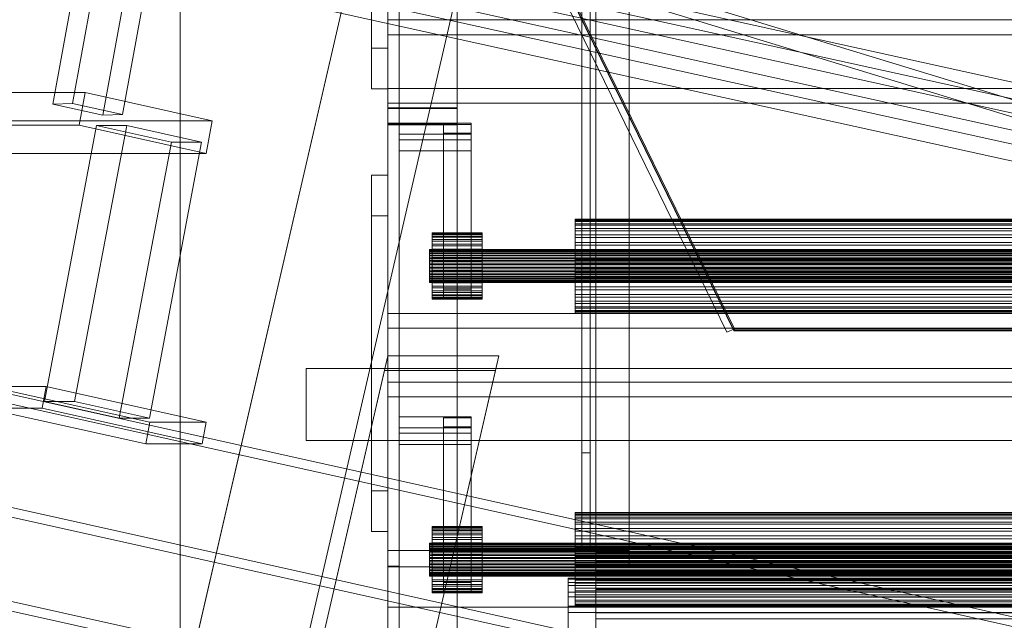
# Model space of a CAD drawing. Header units: millimetres. Extents: x -4738 to 65662, y -68080 to 6847.
# Tile 970 of 1056: x 27092 to 27447, y 435 to 652. Entities that reach past the tile are written whole.
import ezdxf

# ---------------------------------------------------------------- set-up
doc = ezdxf.new("R2010")
doc.units = ezdxf.units.MM
for name, color, linetype, lineweight in [('COTAS_P', 1, 'Continuous', 0), ('lateral_bajante_movil', 7, 'Continuous', 0), ('lateral_C09', 7, 'Continuous', 0), ('lateral_C10', 7, 'Continuous', 0)]:
    doc.layers.add(name, color=color, linetype=linetype, lineweight=lineweight)
doc.dimstyles.new('R19_100', dxfattribs={"dimtxt": 250, "dimasz": 150, "dimexe": 150, "dimexo": 80, "dimgap": 100, "dimtad": 1, "dimtih": 1, "dimtoh": 1, "dimdsep": 46, "dimcen": 0.09, "dimadec": 0, "dimazin": 0, "dimtfac": 1, "dimtdec": 4, "dimtofl": 0, "dimtmove": 0, "dimatfit": 3, "dimfxl": 1, "dimtolj": 1, "dimtzin": 0, "dimarcsym": 0})

# ---------------------------------------------------------------- blocks, each defined once
blk = doc.blocks.new('DIM_R31_9')
at = {"layer": 'COTAS_P'}
for p, q in [((26750.07, 1241), (27150.07, 1241)), ((27150.07, 1241), (27105.07, 1091)), ((27150.07, 0), (27150.07, 1241)), ((27150.07, 1241), (27195.07, 1091)), ((27150.07, 0), (27105.07, 150)), ((27150.07, 0), (27195.07, 150)), ((26750.07, 0), (27150.07, 0))]:
    blk.add_line(p, q, dxfattribs=at)
blk.add_text('1241 P', height=250, rotation=90, dxfattribs=at).set_placement((27050.07, 620.5))
blk = doc.blocks.new('DIM_R31_31')
at = {"layer": 'COTAS_P'}
for p, q in [((26795.07, 1320), (27495.07, 1320)), ((27495.07, 1320), (27450.07, 1170)), ((27495.07, 0), (27495.07, 1320)), ((27495.07, 1320), (27540.07, 1170)), ((27495.07, 0), (27450.07, 150)), ((27495.07, 0), (27540.07, 150)), ((26795.07, 0), (27495.07, 0))]:
    blk.add_line(p, q, dxfattribs=at)
blk.add_text('1320 P', height=250, rotation=90, dxfattribs=at).set_placement((27395.07, 660))

msp = doc.modelspace()

# ---------------------------------------------------------------- linework, layer by layer
at = {"layer": 'lateral_bajante_movil'}
for p, q in [((27347.371, 538.685), (27075.796, 1095.325)), ((27078.226, 1095.909), (27349.801, 539.269)), ((27349.862, 539.435), (27078.287, 1096.076)), ((27078.492, 1096.641), (27350.067, 540)), ((27347.371, 538.685), (27350.067, 540)), ((27350.067, 540), (27349.801, 539.269)), ((27349.801, 539.269), (27649.801, 539.269)), ((27350.067, 540), (27349.862, 539.435)), ((27649.862, 539.435), (27349.862, 539.435)), ((27350.067, 540), (27650.067, 540))]:
    msp.add_line(p, q, dxfattribs=at)
at = {"layer": 'lateral_C09'}
for p, q in [((27295.067, 495.21), (27295.067, 1049.221)), ((27298.067, 1049.221), (27298.067, 495.21)), ((27300.067, 452.527), (27300.067, 1022.527)), ((27300.067, 1019.554), (27300.067, 449.554)), ((27295.067, 1014.533), (27295.067, 460.522)), ((27298.067, 460.522), (27298.067, 1014.533)), ((27300.067, 458.881), (27300.067, 1010.228)), ((27300.067, 1007.254), (27300.067, 455.907)), ((27229.067, 459.905), (27229.067, 1003.257)), ((27312.067, 1003.257), (27312.067, 459.905)), ((27229.067, 997.311), (27229.067, 453.958)), ((27312.067, 453.958), (27312.067, 997.311)), ((27225.067, 376.798), (27225.067, 965.451)), ((27250.067, 965.451), (27250.067, 376.798)), ((27225.067, 959.505), (27225.067, 370.852)), ((27250.067, 370.852), (27250.067, 959.505)), ((27225.067, 367.879), (27225.067, 956.532)), ((27229.067, 956.532), (27229.067, 367.879)), ((27300.067, 350.446), (27300.067, 920.446)), ((27300.067, 917.473), (27300.067, 347.473)), ((27225.067, 277.69), (27225.067, 866.343)), ((27250.067, 866.343), (27250.067, 277.69)), ((27225.067, 860.396), (27225.067, 271.743)), ((27229.067, 271.743), (27229.067, 860.396)), ((27250.067, 271.743), (27250.067, 860.396)), ((27225.067, 779.669), (27225.067, 614.158)), ((27225.067, 619.787), (27225.067, 779.403)), ((27225.067, 613.892), (27225.067, 779.403)), ((27229.067, 614.158), (27229.067, 779.669)), ((27229.067, 779.403), (27229.067, 619.787)), ((27229.067, 613.892), (27229.067, 779.403)), ((27250.067, 779.403), (27250.067, 619.787)), ((27225.067, 773.774), (27225.067, 614.158)), ((27225.067, 773.457), (27225.067, 613.84)), ((27229.067, 614.158), (27229.067, 773.774)), ((27250.067, 613.84), (27250.067, 773.457)), ((27219.067, 641.308), (27219.067, 755.283)), ((27225.067, 641.308), (27225.067, 755.283)), ((27219.067, 740.627), (27219.067, 626.652)), ((27225.067, 626.652), (27225.067, 740.627)), ((27225.067, 727.185), (27059.954, 12)), ((27099.954, 12), (27265.067, 727.185)), ((27059.954, 12), (27223.826, 721.808)), ((27099.954, 12), (27263.826, 721.808)), ((27225.067, 646.141), (27225.067, 651.47)), ((27225.067, 651.47), (27775.067, 651.47)), ((27225.067, 626.693), (27225.067, 651.47)), ((27775.067, 646.141), (27225.067, 646.141)), ((27225.067, 646.141), (27225.067, 621.364)), ((27225.067, 641.308), (27219.067, 641.308)), ((27219.067, 641.308), (27219.067, 626.652)), ((27225.067, 626.652), (27225.067, 641.308)), ((27219.067, 626.652), (27225.067, 626.652)), ((27775.067, 626.693), (27225.067, 626.693)), ((27225.067, 626.693), (27225.067, 621.364)), ((27225.067, 621.364), (27775.067, 621.364)), ((27229.067, 619.787), (27225.067, 619.787)), ((27225.067, 619.787), (27225.067, 454.276)), ((27250.067, 619.787), (27225.067, 619.787)), ((27225.067, 619.787), (27225.067, 613.84)), ((27225.067, 459.905), (27225.067, 619.521)), ((27225.067, 619.521), (27229.067, 619.521)), ((27225.067, 454.009), (27225.067, 619.521)), ((27225.067, 619.521), (27250.067, 619.521)), ((27225.067, 613.574), (27225.067, 619.521)), ((27229.067, 454.276), (27229.067, 619.787)), ((27229.067, 619.521), (27229.067, 459.905)), ((27229.067, 454.009), (27229.067, 619.521)), ((27250.067, 613.84), (27250.067, 619.787)), ((27250.067, 619.521), (27250.067, 459.905)), ((27250.067, 613.574), (27250.067, 619.521)), ((27225.067, 614.158), (27229.067, 614.158)), ((27229.067, 613.892), (27225.067, 613.892)), ((27225.067, 613.892), (27225.067, 454.276)), ((27225.067, 613.84), (27250.067, 613.84)), ((27250.067, 613.574), (27225.067, 613.574)), ((27225.067, 613.574), (27225.067, 453.958)), ((27229.067, 610.177), (27229.067, 614.174)), ((27229.067, 614.174), (27255.067, 614.174)), ((27229.067, 608.227), (27229.067, 614.174)), ((27229.067, 454.276), (27229.067, 613.892)), ((27245.067, 610.577), (27245.067, 613.774)), ((27245.067, 613.774), (27255.067, 613.774)), ((27245.067, 554.309), (27245.067, 613.774)), ((27250.067, 453.958), (27250.067, 613.574)), ((27255.067, 614.174), (27255.067, 610.177)), ((27255.067, 608.227), (27255.067, 614.174)), ((27255.067, 613.774), (27255.067, 610.577)), ((27255.067, 554.309), (27255.067, 613.774)), ((27255.067, 610.177), (27229.067, 610.177)), ((27229.067, 610.177), (27229.067, 604.23)), ((27255.067, 608.227), (27229.067, 608.227)), ((27229.067, 608.227), (27229.067, 604.23)), ((27255.067, 610.577), (27245.067, 610.577)), ((27245.067, 610.577), (27245.067, 551.111)), ((27255.067, 551.111), (27255.067, 610.577)), ((27255.067, 604.23), (27255.067, 610.177)), ((27255.067, 604.23), (27255.067, 608.227)), ((27229.067, 604.23), (27255.067, 604.23)), ((27219.067, 580.744), (27219.067, 595.4)), ((27219.067, 595.4), (27225.067, 595.4)), ((27219.067, 481.426), (27219.067, 595.4)), ((27225.067, 595.4), (27225.067, 580.744)), ((27225.067, 481.426), (27225.067, 595.4)), ((27225.067, 580.744), (27219.067, 580.744)), ((27219.067, 580.744), (27219.067, 466.77)), ((27225.067, 466.77), (27225.067, 580.744)), ((27292.567, 579.47), (27292.567, 579.588)), ((27292.567, 579.588), (27292.567, 579.054)), ((27292.567, 579.588), (27707.567, 579.588)), ((27292.567, 578.704), (27292.567, 579.47)), ((27292.567, 579.47), (27707.567, 579.47)), ((27292.567, 579.054), (27292.567, 577.888)), ((27292.567, 579.054), (27707.567, 579.054)), ((27292.567, 577.32), (27292.567, 578.704)), ((27292.567, 578.704), (27707.567, 578.704)), ((27292.567, 577.888), (27292.567, 576.136)), ((27292.567, 577.888), (27707.567, 577.888)), ((27292.567, 575.372), (27292.567, 577.32)), ((27292.567, 577.32), (27707.567, 577.32)), ((27292.567, 576.136), (27292.567, 573.865)), ((27292.567, 576.136), (27707.567, 576.136)), ((27241.067, 574.514), (27241.067, 574.598)), ((27241.067, 574.598), (27241.067, 574.221)), ((27241.067, 574.598), (27259.067, 574.598)), ((27241.067, 573.974), (27241.067, 574.514)), ((27241.067, 574.514), (27259.067, 574.514)), ((27241.067, 574.221), (27241.067, 573.398)), ((27241.067, 574.221), (27259.067, 574.221)), ((27241.067, 572.997), (27241.067, 573.974)), ((27241.067, 573.974), (27259.067, 573.974)), ((27241.067, 573.398), (27241.067, 572.161)), ((27241.067, 573.398), (27259.067, 573.398)), ((27241.067, 571.622), (27241.067, 572.997)), ((27241.067, 572.997), (27259.067, 572.997)), ((27241.067, 572.161), (27241.067, 570.558)), ((27241.067, 572.161), (27259.067, 572.161)), ((27259.067, 574.221), (27259.067, 574.598)), ((27259.067, 574.598), (27259.067, 574.514)), ((27259.067, 574.514), (27259.067, 573.974)), ((27259.067, 573.398), (27259.067, 574.221)), ((27259.067, 573.974), (27259.067, 572.997)), ((27259.067, 572.161), (27259.067, 573.398)), ((27259.067, 572.997), (27259.067, 571.622)), ((27259.067, 570.558), (27259.067, 572.161)), ((27292.567, 572.933), (27292.567, 575.372)), ((27292.567, 575.372), (27707.567, 575.372)), ((27292.567, 573.865), (27292.567, 571.161)), ((27292.567, 573.865), (27707.567, 573.865)), ((27292.567, 570.098), (27292.567, 572.933)), ((27292.567, 572.933), (27707.567, 572.933)), ((27240.067, 568.568), (27240.067, 568.609)), ((27240.067, 568.609), (27240.067, 568.421)), ((27240.067, 568.609), (27760.067, 568.609)), ((27240.067, 568.297), (27240.067, 568.568)), ((27240.067, 568.568), (27760.067, 568.568)), ((27241.067, 569.9), (27241.067, 571.622)), ((27241.067, 571.622), (27259.067, 571.622)), ((27241.067, 570.558), (27241.067, 568.65)), ((27241.067, 570.558), (27259.067, 570.558)), ((27241.067, 567.899), (27241.067, 569.9)), ((27241.067, 569.9), (27259.067, 569.9)), ((27241.067, 568.65), (27241.067, 566.509)), ((27241.067, 568.65), (27259.067, 568.65)), ((27259.067, 571.622), (27259.067, 569.9)), ((27259.067, 568.65), (27259.067, 570.558)), ((27259.067, 569.9), (27259.067, 567.899)), ((27259.067, 566.509), (27259.067, 568.65)), ((27292.567, 571.161), (27292.567, 568.13)), ((27292.567, 571.161), (27707.567, 571.161)), ((27292.567, 566.976), (27292.567, 570.098)), ((27292.567, 570.098), (27707.567, 570.098)), ((27240.067, 568.421), (27240.067, 568.01)), ((27240.067, 568.421), (27760.067, 568.421)), ((27240.067, 567.809), (27240.067, 568.297)), ((27240.067, 568.297), (27760.067, 568.297)), ((27240.067, 568.01), (27240.067, 567.391)), ((27240.067, 568.01), (27760.067, 568.01)), ((27240.067, 567.121), (27240.067, 567.809)), ((27240.067, 567.809), (27760.067, 567.809)), ((27240.067, 567.391), (27240.067, 566.59)), ((27240.067, 567.391), (27760.067, 567.391)), ((27240.067, 566.261), (27240.067, 567.121)), ((27240.067, 567.121), (27760.067, 567.121)), ((27240.067, 566.59), (27240.067, 565.635)), ((27240.067, 566.59), (27760.067, 566.59)), ((27240.067, 565.26), (27240.067, 566.261)), ((27240.067, 566.261), (27760.067, 566.261)), ((27240.067, 565.635), (27240.067, 564.565)), ((27240.067, 565.635), (27760.067, 565.635)), ((27240.067, 564.158), (27240.067, 565.26)), ((27240.067, 565.26), (27760.067, 565.26)), ((27241.067, 565.695), (27241.067, 567.899)), ((27241.067, 567.899), (27259.067, 567.899)), ((27241.067, 566.509), (27241.067, 564.22)), ((27241.067, 566.509), (27259.067, 566.509)), ((27241.067, 563.373), (27241.067, 565.695)), ((27241.067, 565.695), (27259.067, 565.695)), ((27259.067, 567.899), (27259.067, 565.695)), ((27259.067, 564.22), (27259.067, 566.509)), ((27259.067, 565.695), (27259.067, 563.373)), ((27292.567, 568.13), (27292.567, 564.886)), ((27292.567, 568.13), (27707.567, 568.13)), ((27292.567, 563.687), (27292.567, 566.976)), ((27292.567, 566.976), (27707.567, 566.976)), ((27240.067, 564.565), (27240.067, 563.421)), ((27240.067, 564.565), (27760.067, 564.565)), ((27240.067, 562.997), (27240.067, 564.158)), ((27240.067, 564.158), (27760.067, 564.158)), ((27240.067, 563.421), (27240.067, 562.245)), ((27760.067, 563.421), (27240.067, 563.421)), ((27240.067, 561.822), (27240.067, 562.997)), ((27240.067, 562.997), (27760.067, 562.997)), ((27240.067, 562.245), (27240.067, 561.084)), ((27240.067, 562.245), (27760.067, 562.245)), ((27240.067, 560.677), (27240.067, 561.822)), ((27240.067, 561.822), (27760.067, 561.822)), ((27241.067, 564.22), (27241.067, 561.869)), ((27259.067, 564.22), (27241.067, 564.22)), ((27241.067, 561.022), (27241.067, 563.373)), ((27241.067, 563.373), (27259.067, 563.373)), ((27241.067, 561.869), (27241.067, 559.547)), ((27241.067, 561.869), (27259.067, 561.869)), ((27259.067, 561.869), (27259.067, 564.22)), ((27259.067, 563.373), (27259.067, 561.022)), ((27259.067, 559.547), (27259.067, 561.869)), ((27292.567, 564.886), (27292.567, 561.556)), ((27707.567, 564.886), (27292.567, 564.886)), ((27292.567, 560.356), (27292.567, 563.687)), ((27292.567, 563.687), (27707.567, 563.687)), ((27292.567, 561.556), (27292.567, 558.266)), ((27292.567, 561.556), (27707.567, 561.556)), ((27240.067, 561.084), (27240.067, 559.982)), ((27240.067, 561.084), (27760.067, 561.084)), ((27240.067, 559.607), (27240.067, 560.677)), ((27240.067, 560.677), (27760.067, 560.677)), ((27240.067, 559.982), (27240.067, 558.982)), ((27240.067, 559.982), (27760.067, 559.982)), ((27240.067, 558.653), (27240.067, 559.607)), ((27240.067, 559.607), (27760.067, 559.607)), ((27240.067, 558.982), (27240.067, 558.121)), ((27240.067, 558.982), (27760.067, 558.982)), ((27240.067, 557.851), (27240.067, 558.653)), ((27240.067, 558.653), (27760.067, 558.653)), ((27240.067, 558.121), (27240.067, 557.433)), ((27240.067, 558.121), (27760.067, 558.121)), ((27240.067, 557.233), (27240.067, 557.851)), ((27240.067, 557.851), (27760.067, 557.851)), ((27241.067, 558.733), (27241.067, 561.022)), ((27241.067, 561.022), (27259.067, 561.022)), ((27241.067, 559.547), (27241.067, 557.343)), ((27241.067, 559.547), (27259.067, 559.547)), ((27241.067, 556.593), (27241.067, 558.733)), ((27241.067, 558.733), (27259.067, 558.733)), ((27259.067, 561.022), (27259.067, 558.733)), ((27259.067, 557.343), (27259.067, 559.547)), ((27259.067, 558.733), (27259.067, 556.593)), ((27292.567, 557.113), (27292.567, 560.356)), ((27292.567, 560.356), (27707.567, 560.356)), ((27292.567, 558.266), (27292.567, 555.144)), ((27292.567, 558.266), (27707.567, 558.266)), ((27240.067, 557.433), (27240.067, 556.945)), ((27240.067, 557.433), (27760.067, 557.433)), ((27240.067, 556.821), (27240.067, 557.233)), ((27240.067, 557.233), (27760.067, 557.233)), ((27240.067, 556.945), (27240.067, 556.675)), ((27240.067, 556.945), (27760.067, 556.945)), ((27240.067, 556.633), (27240.067, 556.821)), ((27240.067, 556.821), (27760.067, 556.821)), ((27240.067, 556.675), (27240.067, 556.633)), ((27240.067, 556.675), (27760.067, 556.675)), ((27240.067, 556.633), (27760.067, 556.633)), ((27241.067, 557.343), (27241.067, 555.342)), ((27241.067, 557.343), (27259.067, 557.343)), ((27241.067, 554.684), (27241.067, 556.593)), ((27241.067, 556.593), (27259.067, 556.593)), ((27241.067, 555.342), (27241.067, 553.621)), ((27241.067, 555.342), (27259.067, 555.342)), ((27241.067, 553.081), (27241.067, 554.684)), ((27241.067, 554.684), (27259.067, 554.684)), ((27255.067, 554.309), (27245.067, 554.309)), ((27245.067, 554.309), (27245.067, 551.111)), ((27255.067, 551.111), (27255.067, 554.309)), ((27259.067, 555.342), (27259.067, 557.343)), ((27259.067, 556.593), (27259.067, 554.684)), ((27259.067, 553.621), (27259.067, 555.342)), ((27259.067, 554.684), (27259.067, 553.081)), ((27292.567, 554.081), (27292.567, 557.113)), ((27292.567, 557.113), (27707.567, 557.113)), ((27292.567, 555.144), (27292.567, 552.309)), ((27292.567, 555.144), (27707.567, 555.144)), ((27241.067, 553.621), (27241.067, 552.245)), ((27241.067, 553.621), (27259.067, 553.621)), ((27241.067, 551.844), (27241.067, 553.081)), ((27241.067, 553.081), (27259.067, 553.081)), ((27241.067, 552.245), (27241.067, 551.269)), ((27241.067, 552.245), (27259.067, 552.245)), ((27241.067, 551.022), (27241.067, 551.844)), ((27241.067, 551.844), (27259.067, 551.844)), ((27241.067, 551.269), (27241.067, 550.728)), ((27241.067, 551.269), (27259.067, 551.269)), ((27241.067, 550.645), (27241.067, 551.022)), ((27241.067, 551.022), (27259.067, 551.022)), ((27241.067, 550.728), (27241.067, 550.645)), ((27241.067, 550.728), (27259.067, 550.728)), ((27245.067, 551.111), (27255.067, 551.111)), ((27259.067, 552.245), (27259.067, 553.621)), ((27259.067, 553.081), (27259.067, 551.844)), ((27259.067, 551.269), (27259.067, 552.245)), ((27259.067, 551.844), (27259.067, 551.022)), ((27259.067, 550.728), (27259.067, 551.269)), ((27259.067, 551.022), (27259.067, 550.645)), ((27259.067, 550.645), (27259.067, 550.728)), ((27292.567, 551.377), (27292.567, 554.081)), ((27292.567, 554.081), (27707.567, 554.081)), ((27292.567, 552.309), (27292.567, 549.871)), ((27292.567, 552.309), (27707.567, 552.309)), ((27292.567, 549.106), (27292.567, 551.377)), ((27292.567, 551.377), (27707.567, 551.377)), ((27241.067, 550.645), (27259.067, 550.645)), ((27292.567, 549.871), (27292.567, 547.922)), ((27292.567, 549.871), (27707.567, 549.871)), ((27292.567, 547.354), (27292.567, 549.106)), ((27292.567, 549.106), (27707.567, 549.106)), ((27292.567, 547.922), (27292.567, 546.538)), ((27292.567, 547.922), (27707.567, 547.922)), ((27292.567, 546.188), (27292.567, 547.354)), ((27292.567, 547.354), (27707.567, 547.354)), ((27225.067, 540.135), (27225.067, 545.464)), ((27225.067, 545.464), (27775.067, 545.464)), ((27225.067, 520.687), (27225.067, 545.464)), ((27292.567, 546.538), (27292.567, 545.773)), ((27292.567, 546.538), (27707.567, 546.538)), ((27292.567, 545.655), (27292.567, 546.188)), ((27292.567, 546.188), (27707.567, 546.188)), ((27292.567, 545.773), (27292.567, 545.655)), ((27292.567, 545.773), (27707.567, 545.773)), ((27292.567, 545.655), (27707.567, 545.655)), ((27775.067, 540.135), (27225.067, 540.135)), ((27225.067, 540.135), (27225.067, 515.358)), ((27225.067, 530.244), (27105.421, 12)), ((27145.421, 12), (27265.067, 530.244)), ((27223.826, 524.867), (27225.067, 530.244)), ((27225.067, 530.244), (27265.067, 530.244)), ((27265.067, 530.244), (27263.826, 524.867)), ((27105.421, 12), (27223.826, 524.867)), ((27145.421, 12), (27263.826, 524.867)), ((27195.533, 525.629), (27804.602, 525.629)), ((27195.533, 499.629), (27195.533, 525.629)), ((27263.826, 524.867), (27223.826, 524.867)), ((27775.067, 520.687), (27225.067, 520.687)), ((27225.067, 520.687), (27225.067, 515.358)), ((27225.067, 515.358), (27775.067, 515.358)), ((27229.067, 504.171), (27229.067, 508.168)), ((27229.067, 508.168), (27255.067, 508.168)), ((27229.067, 502.222), (27229.067, 508.168)), ((27255.067, 508.168), (27255.067, 504.171)), ((27255.067, 502.222), (27255.067, 508.168)), ((27245.067, 504.571), (27245.067, 507.768)), ((27245.067, 507.768), (27255.067, 507.768)), ((27245.067, 448.303), (27245.067, 507.768)), ((27255.067, 504.571), (27245.067, 504.571)), ((27245.067, 504.571), (27245.067, 445.106)), ((27255.067, 507.768), (27255.067, 504.571)), ((27255.067, 448.303), (27255.067, 507.768)), ((27255.067, 445.106), (27255.067, 504.571)), ((27255.067, 504.171), (27229.067, 504.171)), ((27229.067, 504.171), (27229.067, 498.224)), ((27255.067, 502.222), (27229.067, 502.222)), ((27229.067, 502.222), (27229.067, 498.224)), ((27255.067, 498.224), (27255.067, 504.171)), ((27255.067, 498.224), (27255.067, 502.222)), ((27195.533, 499.629), (27804.602, 499.629)), ((27229.067, 498.224), (27255.067, 498.224)), ((27298.067, 495.21), (27295.067, 495.21)), ((27295.067, 495.21), (27295.067, 460.522)), ((27298.067, 460.522), (27298.067, 495.21)), ((27225.067, 481.426), (27219.067, 481.426)), ((27219.067, 481.426), (27219.067, 466.77)), ((27225.067, 466.77), (27225.067, 481.426)), ((27292.567, 473.464), (27292.567, 473.582)), ((27292.567, 473.582), (27292.567, 473.048)), ((27292.567, 473.582), (27707.567, 473.582)), ((27292.567, 472.698), (27292.567, 473.464)), ((27292.567, 473.464), (27707.567, 473.464)), ((27292.567, 473.048), (27292.567, 471.883)), ((27292.567, 473.048), (27707.567, 473.048)), ((27292.567, 471.314), (27292.567, 472.698)), ((27292.567, 472.698), (27707.567, 472.698)), ((27292.567, 471.883), (27292.567, 470.131)), ((27292.567, 471.883), (27707.567, 471.883)), ((27292.567, 469.366), (27292.567, 471.314)), ((27292.567, 471.314), (27707.567, 471.314)), ((27292.567, 470.131), (27292.567, 467.859)), ((27292.567, 470.131), (27707.567, 470.131)), ((27292.567, 466.927), (27292.567, 469.366)), ((27292.567, 469.366), (27707.567, 469.366)), ((27219.067, 466.77), (27225.067, 466.77)), ((27241.067, 468.508), (27241.067, 468.592)), ((27241.067, 468.592), (27241.067, 468.215)), ((27241.067, 468.592), (27259.067, 468.592)), ((27241.067, 467.968), (27241.067, 468.508)), ((27241.067, 468.508), (27259.067, 468.508)), ((27241.067, 468.215), (27241.067, 467.392)), ((27241.067, 468.215), (27259.067, 468.215)), ((27241.067, 466.991), (27241.067, 467.968)), ((27241.067, 467.968), (27259.067, 467.968)), ((27241.067, 467.392), (27241.067, 466.155)), ((27241.067, 467.392), (27259.067, 467.392)), ((27241.067, 465.616), (27241.067, 466.991)), ((27241.067, 466.991), (27259.067, 466.991)), ((27241.067, 466.155), (27241.067, 464.552)), ((27241.067, 466.155), (27259.067, 466.155)), ((27241.067, 463.894), (27241.067, 465.616)), ((27241.067, 465.616), (27259.067, 465.616)), ((27259.067, 468.215), (27259.067, 468.592)), ((27259.067, 468.592), (27259.067, 468.508)), ((27259.067, 468.508), (27259.067, 467.968)), ((27259.067, 467.392), (27259.067, 468.215)), ((27259.067, 467.968), (27259.067, 466.991)), ((27259.067, 466.155), (27259.067, 467.392)), ((27259.067, 466.991), (27259.067, 465.616)), ((27259.067, 464.552), (27259.067, 466.155)), ((27259.067, 465.616), (27259.067, 463.894)), ((27292.567, 467.859), (27292.567, 465.155)), ((27292.567, 467.859), (27707.567, 467.859)), ((27292.567, 464.092), (27292.567, 466.927)), ((27292.567, 466.927), (27707.567, 466.927)), ((27240.067, 462.562), (27240.067, 462.603)), ((27240.067, 462.603), (27240.067, 462.415)), ((27240.067, 462.603), (27760.067, 462.603)), ((27240.067, 462.292), (27240.067, 462.562)), ((27240.067, 462.562), (27760.067, 462.562)), ((27240.067, 462.415), (27240.067, 462.004)), ((27240.067, 462.415), (27760.067, 462.415)), ((27240.067, 461.803), (27240.067, 462.292)), ((27240.067, 462.292), (27760.067, 462.292)), ((27240.067, 462.004), (27240.067, 461.385)), ((27240.067, 462.004), (27760.067, 462.004)), ((27241.067, 464.552), (27241.067, 462.644)), ((27241.067, 464.552), (27259.067, 464.552)), ((27241.067, 461.893), (27241.067, 463.894)), ((27241.067, 463.894), (27259.067, 463.894)), ((27241.067, 462.644), (27241.067, 460.504)), ((27241.067, 462.644), (27259.067, 462.644)), ((27241.067, 459.689), (27241.067, 461.893)), ((27241.067, 461.893), (27259.067, 461.893)), ((27259.067, 462.644), (27259.067, 464.552)), ((27259.067, 463.894), (27259.067, 461.893)), ((27259.067, 460.504), (27259.067, 462.644)), ((27259.067, 461.893), (27259.067, 459.689)), ((27292.567, 465.155), (27292.567, 462.124)), ((27292.567, 465.155), (27707.567, 465.155)), ((27292.567, 460.97), (27292.567, 464.092)), ((27292.567, 464.092), (27707.567, 464.092)), ((27292.567, 462.124), (27292.567, 458.88)), ((27292.567, 462.124), (27707.567, 462.124)), ((27229.067, 459.905), (27225.067, 459.905)), ((27225.067, 459.905), (27225.067, 294.393)), ((27250.067, 459.905), (27225.067, 459.905)), ((27225.067, 459.905), (27225.067, 453.958)), ((27229.067, 294.393), (27229.067, 459.905)), ((27312.067, 459.905), (27229.067, 459.905)), ((27229.067, 459.905), (27229.067, 453.958)), ((27240.067, 461.115), (27240.067, 461.803)), ((27240.067, 461.803), (27760.067, 461.803)), ((27240.067, 461.385), (27240.067, 460.584)), ((27240.067, 461.385), (27760.067, 461.385)), ((27240.067, 460.255), (27240.067, 461.115)), ((27240.067, 461.115), (27760.067, 461.115)), ((27240.067, 460.584), (27240.067, 459.629)), ((27240.067, 460.584), (27760.067, 460.584)), ((27240.067, 459.254), (27240.067, 460.255)), ((27240.067, 460.255), (27760.067, 460.255)), ((27240.067, 459.629), (27240.067, 458.559)), ((27240.067, 459.629), (27760.067, 459.629)), ((27240.067, 458.152), (27240.067, 459.254)), ((27240.067, 459.254), (27760.067, 459.254)), ((27240.067, 458.559), (27240.067, 457.415)), ((27240.067, 458.559), (27760.067, 458.559)), ((27241.067, 460.504), (27241.067, 458.214)), ((27241.067, 460.504), (27259.067, 460.504)), ((27241.067, 457.367), (27241.067, 459.689)), ((27241.067, 459.689), (27259.067, 459.689)), ((27250.067, 453.958), (27250.067, 459.905)), ((27259.067, 458.214), (27259.067, 460.504)), ((27259.067, 459.689), (27259.067, 457.367)), ((27292.567, 457.681), (27292.567, 460.97)), ((27292.567, 460.97), (27707.567, 460.97)), ((27292.567, 458.88), (27292.567, 455.55)), ((27707.567, 458.88), (27292.567, 458.88)), ((27295.067, 460.522), (27298.067, 460.522)), ((27700.067, 458.881), (27300.067, 458.881)), ((27300.067, 458.881), (27300.067, 455.907)), ((27312.067, 453.958), (27312.067, 459.905)), ((27240.067, 456.991), (27240.067, 458.152)), ((27240.067, 458.152), (27760.067, 458.152)), ((27240.067, 457.415), (27240.067, 456.239)), ((27760.067, 457.415), (27240.067, 457.415)), ((27240.067, 455.816), (27240.067, 456.991)), ((27240.067, 456.991), (27760.067, 456.991)), ((27240.067, 456.239), (27240.067, 455.078)), ((27240.067, 456.239), (27760.067, 456.239)), ((27240.067, 454.671), (27240.067, 455.816)), ((27240.067, 455.816), (27760.067, 455.816)), ((27240.067, 455.078), (27240.067, 453.976)), ((27240.067, 455.078), (27760.067, 455.078)), ((27241.067, 458.214), (27241.067, 455.863)), ((27259.067, 458.214), (27241.067, 458.214)), ((27241.067, 455.016), (27241.067, 457.367)), ((27241.067, 457.367), (27259.067, 457.367)), ((27241.067, 455.863), (27241.067, 453.541)), ((27241.067, 455.863), (27259.067, 455.863)), ((27241.067, 452.727), (27241.067, 455.016)), ((27241.067, 455.016), (27259.067, 455.016)), ((27259.067, 455.863), (27259.067, 458.214)), ((27259.067, 457.367), (27259.067, 455.016)), ((27259.067, 453.541), (27259.067, 455.863)), ((27259.067, 455.016), (27259.067, 452.727)), ((27292.567, 454.35), (27292.567, 457.681)), ((27292.567, 457.681), (27707.567, 457.681)), ((27292.567, 455.55), (27292.567, 452.26)), ((27292.567, 455.55), (27707.567, 455.55)), ((27300.067, 455.907), (27700.067, 455.907)), ((27225.067, 454.276), (27229.067, 454.276)), ((27229.067, 454.009), (27225.067, 454.009)), ((27225.067, 454.009), (27225.067, 294.393)), ((27225.067, 453.958), (27250.067, 453.958)), ((27229.067, 294.393), (27229.067, 454.009)), ((27229.067, 453.958), (27312.067, 453.958)), ((27240.067, 453.601), (27240.067, 454.671)), ((27240.067, 454.671), (27760.067, 454.671)), ((27240.067, 453.976), (27240.067, 452.976)), ((27240.067, 453.976), (27760.067, 453.976)), ((27240.067, 452.647), (27240.067, 453.601)), ((27240.067, 453.601), (27760.067, 453.601)), ((27240.067, 452.976), (27240.067, 452.115)), ((27240.067, 452.976), (27760.067, 452.976)), ((27240.067, 451.845), (27240.067, 452.647)), ((27240.067, 452.647), (27760.067, 452.647)), ((27240.067, 452.115), (27240.067, 451.427)), ((27240.067, 452.115), (27760.067, 452.115)), ((27240.067, 451.227), (27240.067, 451.845)), ((27240.067, 451.845), (27760.067, 451.845)), ((27240.067, 451.427), (27240.067, 450.939)), ((27240.067, 451.427), (27760.067, 451.427)), ((27240.067, 450.815), (27240.067, 451.227)), ((27240.067, 451.227), (27760.067, 451.227)), ((27241.067, 453.541), (27241.067, 451.337)), ((27241.067, 453.541), (27259.067, 453.541)), ((27241.067, 450.587), (27241.067, 452.727)), ((27241.067, 452.727), (27259.067, 452.727)), ((27241.067, 451.337), (27241.067, 449.336)), ((27241.067, 451.337), (27259.067, 451.337)), ((27259.067, 451.337), (27259.067, 453.541)), ((27259.067, 452.727), (27259.067, 450.587)), ((27259.067, 449.336), (27259.067, 451.337)), ((27292.567, 451.107), (27292.567, 454.35)), ((27292.567, 454.35), (27707.567, 454.35)), ((27292.567, 452.26), (27292.567, 449.138)), ((27292.567, 452.26), (27707.567, 452.26)), ((27700.067, 452.527), (27300.067, 452.527)), ((27300.067, 452.527), (27300.067, 449.554)), ((27300.067, 451.156), (27300.067, 452.527)), ((27240.067, 450.939), (27240.067, 450.669)), ((27240.067, 450.939), (27760.067, 450.939)), ((27240.067, 450.627), (27240.067, 450.815)), ((27240.067, 450.815), (27760.067, 450.815)), ((27240.067, 450.669), (27240.067, 450.627)), ((27240.067, 450.669), (27760.067, 450.669)), ((27240.067, 450.627), (27760.067, 450.627)), ((27241.067, 448.678), (27241.067, 450.587)), ((27241.067, 450.587), (27259.067, 450.587)), ((27241.067, 449.336), (27241.067, 447.615)), ((27241.067, 449.336), (27259.067, 449.336)), ((27241.067, 447.075), (27241.067, 448.678)), ((27241.067, 448.678), (27259.067, 448.678)), ((27255.067, 448.303), (27245.067, 448.303)), ((27245.067, 448.303), (27245.067, 445.106)), ((27255.067, 445.106), (27255.067, 448.303)), ((27259.067, 450.587), (27259.067, 448.678)), ((27259.067, 447.615), (27259.067, 449.336)), ((27259.067, 448.678), (27259.067, 447.075)), ((27290.067, 449.554), (27290.067, 449.902)), ((27290.067, 449.902), (27290.067, 448.331)), ((27290.067, 449.902), (27710.067, 449.902)), ((27290.067, 447.302), (27290.067, 449.554)), ((27290.067, 449.554), (27710.067, 449.554)), ((27290.067, 448.331), (27290.067, 444.904)), ((27290.067, 448.331), (27710.067, 448.331)), ((27292.567, 448.075), (27292.567, 451.107)), ((27292.567, 451.107), (27707.567, 451.107)), ((27292.567, 449.138), (27292.567, 446.303)), ((27292.567, 449.138), (27707.567, 449.138)), ((27292.567, 445.372), (27292.567, 448.075)), ((27292.567, 448.075), (27707.567, 448.075)), ((27300.067, 448.261), (27300.067, 451.156)), ((27300.067, 451.156), (27700.067, 451.156)), ((27300.067, 448.91), (27300.067, 451.156)), ((27300.067, 449.554), (27700.067, 449.554)), ((27300.067, 449.554), (27300.067, 448.261)), ((27300.067, 446.142), (27300.067, 448.91)), ((27300.067, 448.91), (27700.067, 448.91)), ((27300.067, 445.827), (27300.067, 448.91)), ((27700.067, 448.261), (27300.067, 448.261)), ((27300.067, 448.261), (27300.067, 446.142)), ((27241.067, 447.615), (27241.067, 446.239)), ((27241.067, 447.615), (27259.067, 447.615)), ((27241.067, 445.838), (27241.067, 447.075)), ((27241.067, 447.075), (27259.067, 447.075)), ((27241.067, 446.239), (27241.067, 445.263)), ((27241.067, 446.239), (27259.067, 446.239)), ((27241.067, 445.016), (27241.067, 445.838)), ((27241.067, 445.838), (27259.067, 445.838)), ((27241.067, 445.263), (27241.067, 444.722)), ((27241.067, 445.263), (27259.067, 445.263)), ((27241.067, 444.639), (27241.067, 445.016)), ((27241.067, 445.016), (27259.067, 445.016)), ((27241.067, 444.722), (27241.067, 444.639)), ((27241.067, 444.722), (27259.067, 444.722)), ((27241.067, 444.639), (27259.067, 444.639)), ((27245.067, 445.106), (27255.067, 445.106)), ((27259.067, 446.239), (27259.067, 447.615)), ((27259.067, 447.075), (27259.067, 445.838)), ((27259.067, 445.263), (27259.067, 446.239)), ((27259.067, 445.838), (27259.067, 445.016)), ((27259.067, 444.722), (27259.067, 445.263)), ((27259.067, 445.016), (27259.067, 444.639)), ((27259.067, 444.639), (27259.067, 444.722)), ((27290.067, 443.233), (27290.067, 447.302)), ((27290.067, 447.302), (27710.067, 447.302)), ((27290.067, 444.904), (27290.067, 439.751)), ((27290.067, 444.904), (27710.067, 444.904)), ((27292.567, 446.303), (27292.567, 443.865)), ((27292.567, 446.303), (27707.567, 446.303)), ((27292.567, 443.1), (27292.567, 445.372)), ((27292.567, 445.372), (27707.567, 445.372)), ((27700.067, 446.142), (27300.067, 446.142)), ((27300.067, 446.142), (27300.067, 443.233)), ((27300.067, 443.233), (27300.067, 445.827)), ((27300.067, 445.827), (27700.067, 445.827)), ((27300.067, 441.959), (27300.067, 445.827)), ((27290.067, 437.502), (27290.067, 443.233)), ((27290.067, 443.233), (27710.067, 443.233)), ((27292.567, 443.865), (27292.567, 441.916)), ((27292.567, 443.865), (27707.567, 443.865)), ((27292.567, 441.348), (27292.567, 443.1)), ((27292.567, 443.1), (27707.567, 443.1)), ((27292.567, 441.916), (27292.567, 440.532)), ((27292.567, 441.916), (27707.567, 441.916)), ((27292.567, 440.183), (27292.567, 441.348)), ((27292.567, 441.348), (27707.567, 441.348)), ((27700.067, 443.233), (27300.067, 443.233)), ((27300.067, 443.233), (27300.067, 439.584)), ((27300.067, 439.584), (27300.067, 441.959)), ((27300.067, 441.959), (27700.067, 441.959)), ((27300.067, 437.374), (27300.067, 441.959)), ((27225.067, 434.129), (27225.067, 439.458)), ((27225.067, 439.458), (27775.067, 439.458)), ((27225.067, 414.681), (27225.067, 439.458)), ((27290.067, 439.751), (27290.067, 433.07)), ((27290.067, 439.751), (27710.067, 439.751)), ((27290.067, 430.33), (27290.067, 437.502)), ((27290.067, 437.502), (27710.067, 437.502)), ((27292.567, 440.532), (27292.567, 439.767)), ((27292.567, 440.532), (27707.567, 440.532)), ((27292.567, 439.649), (27292.567, 440.183)), ((27292.567, 440.183), (27707.567, 440.183)), ((27292.567, 439.767), (27292.567, 439.649)), ((27292.567, 439.767), (27707.567, 439.767)), ((27292.567, 439.649), (27707.567, 439.649)), ((27700.067, 439.584), (27300.067, 439.584)), ((27300.067, 439.584), (27300.067, 435.259)), ((27300.067, 435.259), (27300.067, 437.374)), ((27300.067, 437.374), (27700.067, 437.374)), ((27300.067, 432.149), (27300.067, 437.374)), ((27700.067, 435.259), (27300.067, 435.259)), ((27300.067, 435.259), (27300.067, 430.33))]:
    msp.add_line(p, q, dxfattribs=at)
at = {"layer": 'lateral_C10'}
for p, q in [((27140.39, 819.593), (27104.118, 621.092)), ((27111.198, 621.342), (27147.47, 819.843)), ((27122.154, 617.082), (27158.426, 815.583)), ((27129.234, 617.332), (27165.506, 815.833)), ((27759.344, 528.157), (26914.693, 786.554)), ((26913.594, 780.674), (27758.246, 522.277)), ((27806.234, 528.157), (26940.497, 719.101)), ((27857.032, 528.157), (26991.294, 719.101)), ((27907.829, 528.157), (27042.092, 719.101)), ((26939.398, 713.221), (27805.135, 522.277)), ((26990.195, 713.221), (27855.933, 522.277)), ((27040.993, 713.221), (27906.73, 522.277)), ((26198.499, 636.068), (27280.671, 395.495)), ((27296.301, 395.495), (26214.129, 636.068)), ((26534.544, 636.068), (27616.715, 395.495)), ((27632.345, 395.495), (26550.174, 636.068)), ((27115.827, 625.242), (26783.69, 625.242)), ((27113.612, 613.485), (27115.827, 625.242)), ((27161.638, 615.057), (27115.827, 625.242)), ((27104.118, 621.092), (27111.198, 621.342)), ((27122.154, 617.082), (27104.118, 621.092)), ((27111.198, 621.342), (27129.234, 617.332)), ((26829.502, 615.057), (27161.638, 615.057)), ((27129.234, 617.332), (27122.154, 617.082)), ((27161.638, 615.057), (27159.424, 603.301)), ((26781.475, 613.485), (27113.612, 613.485)), ((27119.843, 613.36), (27101.073, 513.709)), ((27112.014, 513.709), (27130.784, 613.36)), ((27113.612, 613.485), (27159.424, 603.301)), ((27130.784, 613.36), (27119.843, 613.36)), ((27119.843, 613.36), (27146.898, 607.345)), ((27157.839, 607.345), (27130.784, 613.36)), ((27128.127, 507.695), (27146.898, 607.345)), ((27157.839, 607.345), (27139.068, 507.695)), ((27146.898, 607.345), (27157.839, 607.345)), ((27159.424, 603.301), (26827.287, 603.301)), ((27609.334, 356.308), (26527.162, 596.88)), ((27624.964, 356.308), (26542.792, 596.88)), ((27101.741, 519.077), (27081.422, 519.077)), ((27081.422, 519.077), (27139.138, 506.246)), ((27100.265, 511.239), (27101.741, 519.077)), ((27159.457, 506.246), (27101.741, 519.077)), ((27128.127, 507.695), (27101.073, 513.709)), ((27101.073, 513.709), (27112.014, 513.709)), ((27112.014, 513.709), (27139.068, 507.695)), ((27137.662, 498.408), (27079.946, 511.239)), ((27079.946, 511.239), (27100.265, 511.239)), ((27100.265, 511.239), (27157.981, 498.408)), ((27139.068, 507.695), (27128.127, 507.695)), ((27137.662, 498.408), (27139.138, 506.246)), ((27139.138, 506.246), (27159.457, 506.246)), ((27159.457, 506.246), (27157.981, 498.408)), ((27157.981, 498.408), (27137.662, 498.408))]:
    msp.add_line(p, q, dxfattribs=at)

# ---------------------------------------------------------------- dimensions: what is measured, and where the dimension line sits
at = {"layer": 'COTAS_P'}
for p1, p2, distance, picture, middle in [((26795.067, 0), (26795.067, 1320), -700, 'DIM_R31_31', (27495.067, 660)), ((26750.067, 0), (26750.067, 1241), -400, 'DIM_R31_9', (27150.067, 620.5))]:
    dim = msp.add_aligned_dim(p1=p1, p2=p2, distance=distance, text='<> P', dimstyle='R19_100', dxfattribs=at)
    dim.commit()
    dim.dimension.update_dxf_attribs({"geometry": picture, "text_midpoint": middle})

doc.saveas('drawing.dxf')
